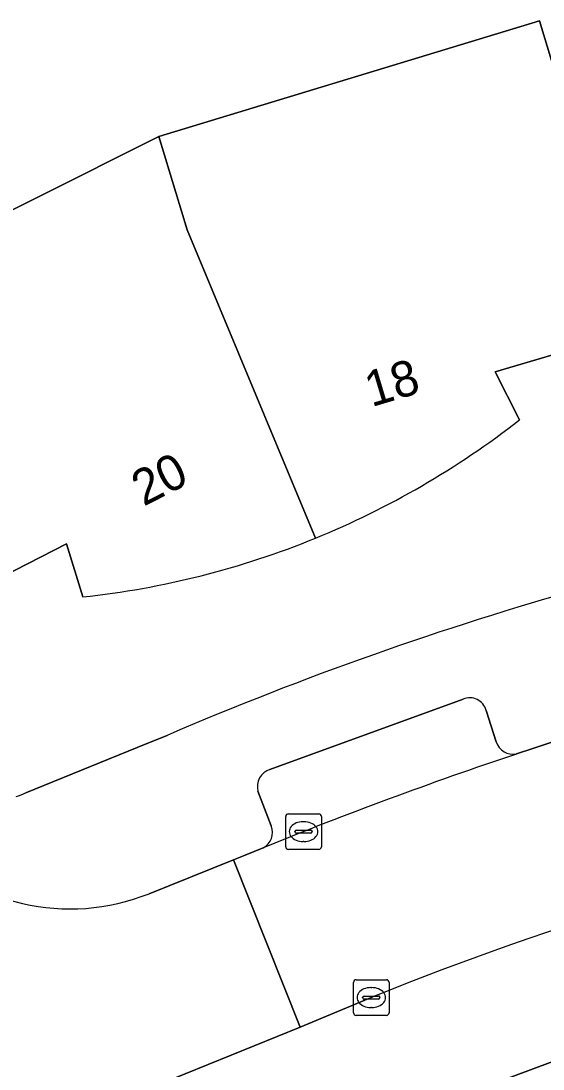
# Model space of a CAD drawing. Extents: x 159053 to 160042, y 380449 to 381423.
# Drawn here: x 159453.83 to 159468.49, y 380869.78 to 380899.24 of the extents above; entities that cross this region are included whole.
import ezdxf

# ---------------------------------------------------------------- set-up
doc = ezdxf.new("R2010")
doc.units = 0
for name, color, linetype in [('IMGEO_Erf', 7, 'Continuous'), ('IMGEO_Groenvoorziening', 7, 'Continuous'), ('IMGEO_Kolk', 7, 'Continuous'), ('IMGEO_Oever', 7, 'Continuous'), ('IMGEO_Pand', 7, 'Continuous'), ('IMGEO_Pand_nummerreeks', 7, 'Continuous'), ('IMGEO_Parkeervlak_open', 7, 'Continuous'), ('IMGEO_Rijbaan_lokaal_open', 7, 'Continuous'), ('IMGEO_Voetpad_open', 7, 'Continuous')]:
    doc.layers.add(name, color=color, linetype=linetype)

msp = doc.modelspace()

# ---------------------------------------------------------------- linework, layer by layer
at = {"layer": 'IMGEO_Erf'}
for points in [[(159452.048, 380890.082), (159450.799, 380892.535), (159457.704, 380896), (159468.395, 380899.243), (159469.193, 380896.611), (159480.383, 380897.975), (159480.699, 380888.61)], [(159473.88, 380889.287), (159473.945, 380890.848), (159470.574, 380890.395), (159467.154, 380889.382), (159467.832, 380888.03)], [(159455.564, 380883.052), (159455.107, 380884.541), (159451.847, 380882.876), (159451.307, 380883.741), (159448.483, 380888.267), (159452.048, 380890.082)], [(159453.961, 380877.544), (159457.35, 380878.928), (159457.932, 380879.162)]]:
    msp.add_lwpolyline(points, dxfattribs=at)
for centre, radius, start, end in [((159452.947, 380907.086), 24.181, 292.2507, 307.9944), ((159495.366, 380792.011), 94.85, 98.21225, 113.24531), ((159452.987, 380906.995), 24.081, 276.1443, 292.2455), ((159453.088, 380879.391), 2.043, 287.3366, 295.2901)]:
    msp.add_arc(centre, radius, start, end, dxfattribs=at)
at = {"layer": 'IMGEO_Groenvoorziening'}
for points in [[(159482.961, 380871.582), (159484.529, 380858.213), (159482.582, 380856.367), (159480.348, 380857.634), (159475.4, 380856.976), (159474.72, 380854.207), (159471.766, 380853.934), (159462.922, 380864.567), (159463.323, 380865.72), (159464.22, 380868.302), (159480.289, 380874.282)], [(159463.709, 380871.809), (159461.674, 380870.962), (159456.504, 380868.861), (159456.261, 380868.762), (159456.6, 380868.36), (159456.843, 380868.459), (159457.084, 380868.557), (159460.504, 380864.512), (159468.847, 380854.64), (159477.556, 380844.88), (159484.447, 380837.486)]]:
    msp.add_lwpolyline(points, dxfattribs=at)
msp.add_arc((159494.779, 380795.337), 82.543, 100.54783, 112.11149, dxfattribs=at)
at = {"layer": 'IMGEO_Kolk'}
for p, q in [((159461.266, 380876.03), (159461.266, 380876.882)), ((159461.341, 380876.956), (159462.193, 380876.956)), ((159461.754, 380876.736), (159461.779, 380876.736)), ((159462.267, 380876.882), (159462.267, 380876.03)), ((159461.525, 380876.45), (159461.525, 380876.462)), ((159461.568, 380876.499), (159461.966, 380876.499)), ((159462.009, 380876.462), (159462.009, 380876.45)), ((159461.963, 380876.413), (159461.565, 380876.413)), ((159461.777, 380876.176), (159461.752, 380876.176)), ((159462.193, 380875.956), (159461.341, 380875.956)), ((159463.169, 380871.366), (159463.169, 380872.218)), ((159463.244, 380872.292), (159464.096, 380872.292)), ((159463.657, 380872.072), (159463.682, 380872.072)), ((159464.17, 380872.218), (159464.17, 380871.366)), ((159463.428, 380871.786), (159463.428, 380871.798)), ((159463.866, 380871.749), (159463.468, 380871.749)), ((159463.471, 380871.835), (159463.869, 380871.835)), ((159463.912, 380871.798), (159463.912, 380871.786)), ((159463.68, 380871.512), (159463.655, 380871.512)), ((159464.096, 380871.292), (159463.244, 380871.292))]:
    msp.add_line(p, q, dxfattribs=at)
for points in [[(159461.266, 380876.03), (159461.266, 380876.882)], [(159461.341, 380876.956), (159462.193, 380876.956)], [(159462.267, 380876.882), (159462.267, 380876.03)], [(159462.193, 380875.956), (159461.341, 380875.956)], [(159463.169, 380871.366), (159463.169, 380872.218)], [(159463.244, 380872.292), (159464.096, 380872.292)], [(159464.17, 380872.218), (159464.17, 380871.366)], [(159464.096, 380871.292), (159463.244, 380871.292)]]:
    msp.add_lwpolyline(points, dxfattribs=at)
for centre, radius, start, end in [((159461.343, 380876.88), 0.0765, 91.552, 178.448), ((159461.343, 380876.88), 0.0765, 91.552, 178.448), ((159462.191, 380876.88), 0.0765, 1.552, 88.448), ((159462.191, 380876.88), 0.0765, 1.552, 88.448), ((159461.565, 380876.459), 0.0403, 85.8775, 175.7526), ((159461.562, 380876.449), 0.0366, 178.938, 274.7102), ((159461.966, 380876.456), 0.043, 264.8664, 352.4533), ((159461.97, 380876.461), 0.0386, 1.7309, 96.639), ((159461.343, 380876.032), 0.0765, 181.552, 268.448), ((159461.343, 380876.032), 0.0765, 181.552, 268.448), ((159462.191, 380876.032), 0.0765, 271.552, 358.448), ((159462.191, 380876.032), 0.0765, 271.552, 358.448), ((159463.246, 380872.216), 0.0765, 91.552, 178.448), ((159463.246, 380872.216), 0.0765, 91.552, 178.448), ((159464.094, 380872.216), 0.0765, 1.552, 88.448), ((159464.094, 380872.216), 0.0765, 1.552, 88.448), ((159463.468, 380871.795), 0.0403, 85.8775, 175.7526), ((159463.465, 380871.785), 0.0366, 178.938, 274.7102), ((159463.869, 380871.792), 0.043, 264.8664, 352.4533), ((159463.873, 380871.797), 0.0386, 1.7309, 96.639), ((159463.246, 380871.368), 0.0765, 181.552, 268.448), ((159463.246, 380871.368), 0.0765, 181.552, 268.448), ((159464.094, 380871.368), 0.0765, 271.552, 358.448), ((159464.094, 380871.368), 0.0765, 271.552, 358.448)]:
    msp.add_arc(centre, radius, start, end, dxfattribs=at)
for centre, major_axis, ratio, start_param, end_param in [((159461.753, 380876.456), (-0.387, 0.002), 0.722429, 4.712389, 7.853982), ((159461.778, 380876.456), (-0.39, 0.002), 0.717154, 1.570796, 4.712389), ((159463.656, 380871.792), (-0.387, 0.002), 0.722429, 4.712389, 7.853982), ((159463.681, 380871.792), (-0.39, 0.002), 0.717154, 1.570796, 4.712389)]:
    msp.add_ellipse(centre, major_axis=major_axis, ratio=ratio, start_param=start_param, end_param=end_param, dxfattribs=at)
at = {"layer": 'IMGEO_Oever'}
msp.add_lwpolyline([(159480.289, 380874.282), (159464.22, 380868.302), (159463.323, 380865.72), (159462.922, 380864.567), (159471.766, 380853.934), (159474.72, 380854.207), (159475.4, 380856.976)], dxfattribs=at)
at = {"layer": 'IMGEO_Pand'}
for points in [[(159467.832, 380888.03), (159467.154, 380889.382), (159470.574, 380890.395), (159469.193, 380896.611), (159468.395, 380899.243), (159457.704, 380896), (159458.502, 380893.368), (159462.103, 380884.706)], [(159462.103, 380884.706), (159458.502, 380893.368), (159457.704, 380896), (159450.799, 380892.535), (159452.048, 380890.082), (159448.483, 380888.267), (159451.307, 380883.741), (159451.847, 380882.876), (159455.107, 380884.541), (159455.564, 380883.052)]]:
    msp.add_lwpolyline(points, dxfattribs=at)
for centre, radius, start, end in [((159452.947, 380907.086), 24.181, 292.2507, 307.9944), ((159452.987, 380906.995), 24.081, 276.1443, 292.2455)]:
    msp.add_arc(centre, radius, start, end, dxfattribs=at)
at = {"layer": 'IMGEO_Parkeervlak_open'}
for points in [[(159466.251, 380880.182), (159460.822, 380878.202)], [(159467.179, 380878.978), (159466.894, 380879.865)], [(159460.486, 380877.592), (159460.856, 380876.617)]]:
    msp.add_lwpolyline(points, dxfattribs=at)
for centre, radius, start, end in [((159466.436, 380879.747), 0.473, 14.492, 113.0213), ((159467.66, 380879.137), 0.506, 198.2458, 280.0342), ((159506.83, 380762.246), 122.778, 108.56084, 112.10431), ((159460.975, 380877.72), 0.505, 107.5777, 194.7286), ((159460.411, 380876.43), 0.482, 296.8288, 22.7732)]:
    msp.add_arc(centre, radius, start, end, dxfattribs=at)
at = {"layer": 'IMGEO_Rijbaan_lokaal_open'}
for points in [[(159479.669, 380876.485), (159479.985, 380876.524), (159479.083, 380881.428), (159473.183, 380880.057), (159468.803, 380878.992), (159468.661, 380878.94), (159468.204, 380878.79), (159467.748, 380878.638)], [(159460.629, 380876), (159460.128, 380875.795), (159459.803, 380875.665), (159461.674, 380870.962), (159463.709, 380871.809)], [(159441.244, 380868.205), (159443.031, 380863.534), (159454.503, 380868.061), (159456.261, 380868.762), (159456.504, 380868.861), (159461.674, 380870.962), (159459.803, 380875.665)], [(159459.803, 380875.665), (159457.426, 380874.712)]]:
    msp.add_lwpolyline(points, dxfattribs=at)
for centre, radius, start, end in [((159506.83, 380762.246), 122.778, 108.56084, 112.10431), ((159494.779, 380795.337), 82.543, 100.54783, 112.11149), ((159455.206, 380880.246), 5.963, 222.2366, 291.8587)]:
    msp.add_arc(centre, radius, start, end, dxfattribs=at)
at = {"layer": 'IMGEO_Voetpad_open'}
for points in [[(159467.748, 380878.638), (159468.204, 380878.79), (159468.661, 380878.94), (159468.803, 380878.992), (159473.183, 380880.057), (159479.083, 380881.428), (159480.442, 380881.744)], [(159460.822, 380878.202), (159466.251, 380880.182)], [(159466.894, 380879.865), (159467.179, 380878.978)], [(159457.932, 380879.162), (159457.35, 380878.928), (159453.961, 380877.544)], [(159460.856, 380876.617), (159460.486, 380877.592)], [(159457.426, 380874.712), (159459.803, 380875.665), (159460.128, 380875.795), (159460.629, 380876)]]:
    msp.add_lwpolyline(points, dxfattribs=at)
for centre, radius, start, end in [((159495.366, 380792.011), 94.85, 98.21225, 113.24531), ((159466.436, 380879.747), 0.473, 14.492, 113.0213), ((159467.66, 380879.137), 0.506, 198.2458, 280.0342), ((159460.975, 380877.72), 0.505, 107.5777, 194.7286), ((159453.088, 380879.391), 2.043, 287.3366, 295.2901), ((159460.411, 380876.43), 0.482, 296.8288, 22.7732), ((159455.206, 380880.246), 5.963, 222.2366, 291.8587)]:
    msp.add_arc(centre, radius, start, end, dxfattribs=at)

# ---------------------------------------------------------------- texts
at = {"layer": 'IMGEO_Pand_nummerreeks'}
for s, rotation, p in [('18', 16.7055, (159463.675, 380888.384)), ('20', 27.055, (159457.274, 380885.587))]:
    msp.add_text(s, height=1, rotation=rotation, dxfattribs=at).set_placement(p)

doc.saveas('drawing.dxf')
